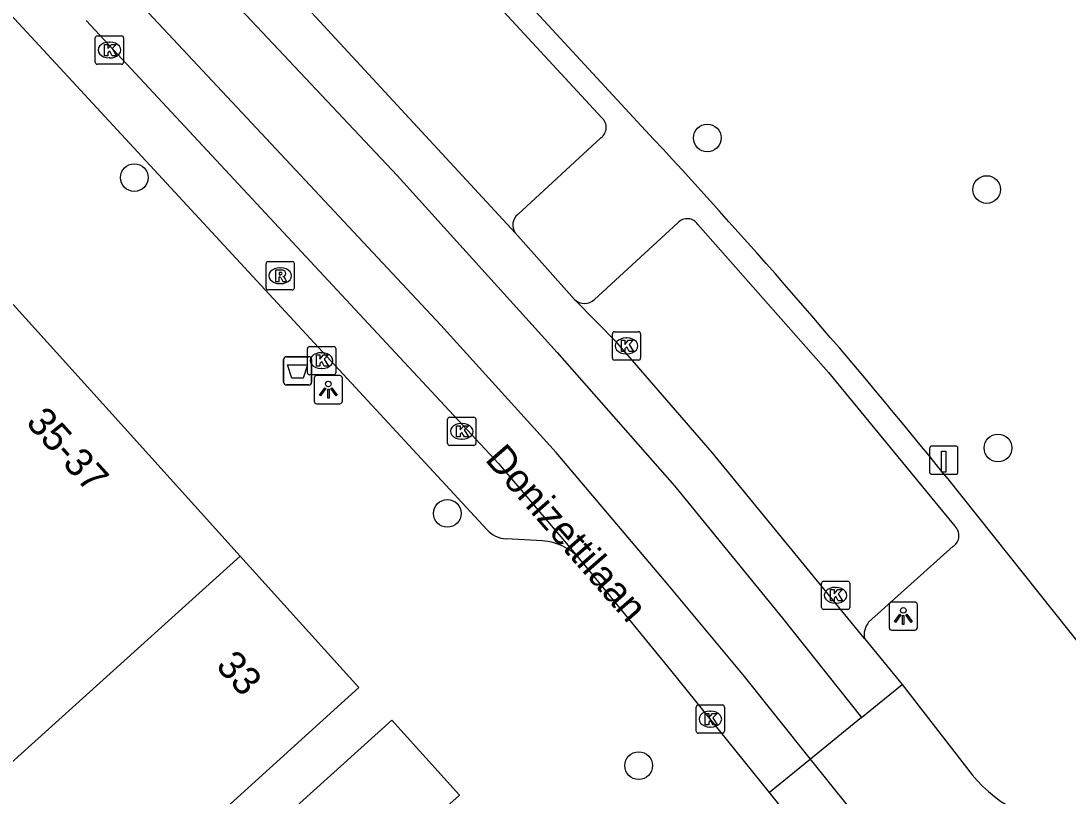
# Model space of a CAD drawing. Extents: x 159040 to 160094, y 381214 to 382518.
# Drawn here: x 159748.83 to 159785.85, y 381986.97 to 382014.39 of the extents above; entities that cross this region are included whole.
import ezdxf

# ---------------------------------------------------------------- set-up
doc = ezdxf.new("R2010")
doc.units = 0
for name, color, linetype in [('IMGEO_Afvalbak', 7, 'Continuous'), ('IMGEO_Boom', 7, 'Continuous'), ('IMGEO_Kolk', 7, 'Continuous'), ('IMGEO_Laadpaal', 7, 'Continuous'), ('IMGEO_Lichtpunt', 7, 'Continuous'), ('IMGEO_Openbare_ruimte_label', 7, 'Continuous'), ('IMGEO_Pand', 7, 'Continuous'), ('IMGEO_Pand_nummerreeks', 7, 'Continuous'), ('IMGEO_Rijbaan_lokaal_gesloten', 7, 'Continuous'), ('IMGEO_Rioolput', 7, 'Continuous'), ('IMGEO_Voetpad_open', 7, 'Continuous')]:
    doc.layers.add(name, color=color, linetype=linetype)

msp = doc.modelspace()

# ---------------------------------------------------------------- linework, layer by layer
at = {"layer": 'IMGEO_Afvalbak'}
for p, q in [((159758.116, 382001.616), (159758.116, 382002.416)), ((159758.116, 382002.416), (159758.116, 382001.616)), ((159758.216, 382002.516), (159759.006, 382002.516)), ((159759.006, 382002.516), (159758.216, 382002.516)), ((159759.106, 382002.416), (159759.106, 382001.616)), ((159759.106, 382001.616), (159759.106, 382002.416)), ((159759.006, 382001.516), (159758.216, 382001.516)), ((159758.216, 382001.516), (159759.006, 382001.516))]:
    msp.add_line(p, q, dxfattribs=at)
msp.add_lwpolyline([(159758.259, 382002.23), (159758.963, 382002.23), (159758.814, 382001.76), (159758.408, 382001.76), (159758.259, 382002.23)], dxfattribs=at)
for centre, start, end in [((159758.216, 382002.416), 90, 180), ((159758.216, 382002.416), 90, 180), ((159759.006, 382002.416), 0, 90), ((159759.006, 382002.416), 360, 90), ((159758.216, 382001.616), 180, 270), ((159758.216, 382001.616), 180, 270), ((159759.006, 382001.616), 270, 0), ((159759.006, 382001.616), 270, 0)]:
    msp.add_arc(centre, 0.1, start, end, dxfattribs=at)
at = {"layer": 'IMGEO_Boom'}
for centre in [(159773.096, 382010.255), (159752.842, 382008.853), (159782.976, 382008.43), (159783.373, 381999.288), (159763.907, 381996.973), (159770.672, 381988.05)]:
    msp.add_circle(centre, 0.489, dxfattribs=at)
at = {"layer": 'IMGEO_Kolk'}
for p, q in [((159751.461, 382012.938), (159751.461, 382013.79)), ((159751.536, 382013.864), (159752.388, 382013.864)), ((159752.462, 382013.79), (159752.462, 382012.938)), ((159751.949, 382013.644), (159751.974, 382013.644)), ((159751.972, 382013.084), (159751.947, 382013.084)), ((159752.388, 382012.864), (159751.536, 382012.864)), ((159769.815, 382003.399), (159770.667, 382003.399)), ((159769.74, 382002.473), (159769.74, 382003.325)), ((159770.228, 382003.179), (159770.253, 382003.179)), ((159770.741, 382003.325), (159770.741, 382002.473)), ((159758.96, 382001.951), (159758.96, 382002.803)), ((159759.035, 382002.877), (159759.887, 382002.877)), ((159759.448, 382002.657), (159759.473, 382002.657)), ((159759.961, 382002.803), (159759.961, 382001.951)), ((159770.251, 382002.619), (159770.226, 382002.619)), ((159770.667, 382002.399), (159769.815, 382002.399)), ((159759.887, 382001.877), (159759.035, 382001.877)), ((159759.471, 382002.097), (159759.446, 382002.097)), ((159763.915, 381999.45), (159763.915, 382000.302)), ((159763.99, 382000.376), (159764.842, 382000.376)), ((159764.403, 382000.156), (159764.428, 382000.156)), ((159764.916, 382000.302), (159764.916, 381999.45)), ((159764.842, 381999.376), (159763.99, 381999.376)), ((159764.426, 381999.596), (159764.401, 381999.596)), ((159777.134, 381993.65), (159777.134, 381994.502)), ((159777.209, 381994.576), (159778.061, 381994.576)), ((159778.135, 381994.502), (159778.135, 381993.65)), ((159777.622, 381994.356), (159777.647, 381994.356)), ((159777.645, 381993.796), (159777.62, 381993.796)), ((159778.061, 381993.576), (159777.209, 381993.576)), ((159772.704, 381989.271), (159772.704, 381990.123)), ((159772.779, 381990.197), (159773.631, 381990.197)), ((159773.705, 381990.123), (159773.705, 381989.271)), ((159773.192, 381989.977), (159773.217, 381989.977)), ((159773.215, 381989.417), (159773.19, 381989.417)), ((159773.631, 381989.197), (159772.779, 381989.197))]:
    msp.add_line(p, q, dxfattribs=at)
for points in [[(159751.461, 382012.938), (159751.461, 382013.79)], [(159751.536, 382013.864), (159752.388, 382013.864)], [(159752.462, 382013.79), (159752.462, 382012.938)], [(159751.782, 382013.564), (159751.905, 382013.564), (159751.905, 382013.413), (159752.035, 382013.564), (159752.199, 382013.564), (159752.053, 382013.413), (159752.206, 382013.164), (159752.054, 382013.164), (159751.969, 382013.328), (159751.905, 382013.261), (159751.905, 382013.164), (159751.782, 382013.164), (159751.782, 382013.564)], [(159752.388, 382012.864), (159751.536, 382012.864)], [(159769.815, 382003.399), (159770.667, 382003.399)], [(159769.74, 382002.473), (159769.74, 382003.325)], [(159770.061, 382003.099), (159770.184, 382003.099), (159770.184, 382002.948), (159770.314, 382003.099), (159770.478, 382003.099), (159770.332, 382002.948), (159770.485, 382002.699), (159770.333, 382002.699), (159770.248, 382002.863), (159770.184, 382002.796), (159770.184, 382002.699), (159770.061, 382002.699), (159770.061, 382003.099)], [(159770.741, 382003.325), (159770.741, 382002.473)], [(159758.96, 382001.951), (159758.96, 382002.803)], [(159759.035, 382002.877), (159759.887, 382002.877)], [(159759.961, 382002.803), (159759.961, 382001.951)], [(159759.281, 382002.577), (159759.404, 382002.577), (159759.404, 382002.426), (159759.534, 382002.577), (159759.698, 382002.577), (159759.552, 382002.426), (159759.705, 382002.177), (159759.553, 382002.177), (159759.468, 382002.341), (159759.404, 382002.274), (159759.404, 382002.177), (159759.281, 382002.177), (159759.281, 382002.577)], [(159770.667, 382002.399), (159769.815, 382002.399)], [(159759.887, 382001.877), (159759.035, 382001.877)], [(159763.915, 381999.45), (159763.915, 382000.302)], [(159763.99, 382000.376), (159764.842, 382000.376)], [(159764.236, 382000.076), (159764.359, 382000.076), (159764.359, 381999.925), (159764.489, 382000.076), (159764.653, 382000.076), (159764.507, 381999.925), (159764.66, 381999.676), (159764.508, 381999.676), (159764.423, 381999.84), (159764.359, 381999.773), (159764.359, 381999.676), (159764.236, 381999.676), (159764.236, 382000.076)], [(159764.916, 382000.302), (159764.916, 381999.45)], [(159764.842, 381999.376), (159763.99, 381999.376)], [(159777.134, 381993.65), (159777.134, 381994.502)], [(159777.209, 381994.576), (159778.061, 381994.576)], [(159778.135, 381994.502), (159778.135, 381993.65)], [(159777.455, 381994.276), (159777.578, 381994.276), (159777.578, 381994.125), (159777.708, 381994.276), (159777.872, 381994.276), (159777.726, 381994.125), (159777.879, 381993.876), (159777.727, 381993.876), (159777.642, 381994.04), (159777.578, 381993.973), (159777.578, 381993.876), (159777.455, 381993.876), (159777.455, 381994.276)], [(159778.061, 381993.576), (159777.209, 381993.576)], [(159772.704, 381989.271), (159772.704, 381990.123)], [(159772.779, 381990.197), (159773.631, 381990.197)], [(159773.705, 381990.123), (159773.705, 381989.271)], [(159773.025, 381989.897), (159773.148, 381989.897), (159773.148, 381989.746), (159773.278, 381989.897), (159773.442, 381989.897), (159773.296, 381989.746), (159773.449, 381989.497), (159773.297, 381989.497), (159773.212, 381989.661), (159773.148, 381989.594), (159773.148, 381989.497), (159773.025, 381989.497), (159773.025, 381989.897)], [(159773.631, 381989.197), (159772.779, 381989.197)]]:
    msp.add_lwpolyline(points, dxfattribs=at)
for centre, start, end in [((159751.538, 382013.788), 91.552, 178.448), ((159751.538, 382013.788), 91.552, 178.448), ((159752.386, 382013.788), 1.552, 88.448), ((159752.386, 382013.788), 1.552, 88.448), ((159751.538, 382012.94), 181.552, 268.448), ((159751.538, 382012.94), 181.552, 268.448), ((159752.386, 382012.94), 271.552, 358.448), ((159752.386, 382012.94), 271.552, 358.448), ((159769.817, 382003.323), 91.552, 178.448), ((159769.817, 382003.323), 91.552, 178.448), ((159770.665, 382003.323), 1.552, 88.448), ((159770.665, 382003.323), 1.552, 88.448), ((159759.037, 382002.801), 91.552, 178.448), ((159759.037, 382002.801), 91.552, 178.448), ((159759.885, 382002.801), 1.552, 88.448), ((159759.885, 382002.801), 1.552, 88.448), ((159769.817, 382002.475), 181.552, 268.448), ((159769.817, 382002.475), 181.552, 268.448), ((159770.665, 382002.475), 271.552, 358.448), ((159770.665, 382002.475), 271.552, 358.448), ((159759.037, 382001.953), 181.552, 268.448), ((159759.037, 382001.953), 181.552, 268.448), ((159759.885, 382001.953), 271.552, 358.448), ((159759.885, 382001.953), 271.552, 358.448), ((159763.992, 382000.3), 91.552, 178.448), ((159763.992, 382000.3), 91.552, 178.448), ((159764.84, 382000.3), 1.552, 88.448), ((159764.84, 382000.3), 1.552, 88.448), ((159763.992, 381999.452), 181.552, 268.448), ((159763.992, 381999.452), 181.552, 268.448), ((159764.84, 381999.452), 271.552, 358.448), ((159764.84, 381999.452), 271.552, 358.448), ((159777.211, 381994.5), 91.552, 178.448), ((159777.211, 381994.5), 91.552, 178.448), ((159778.059, 381994.5), 1.552, 88.448), ((159778.059, 381994.5), 1.552, 88.448), ((159777.211, 381993.652), 181.552, 268.448), ((159777.211, 381993.652), 181.552, 268.448), ((159778.059, 381993.652), 271.552, 358.448), ((159778.059, 381993.652), 271.552, 358.448), ((159772.781, 381990.121), 91.552, 178.448), ((159772.781, 381990.121), 91.552, 178.448), ((159773.629, 381990.121), 1.552, 88.448), ((159773.629, 381990.121), 1.552, 88.448), ((159772.781, 381989.273), 181.552, 268.448), ((159772.781, 381989.273), 181.552, 268.448), ((159773.629, 381989.273), 271.552, 358.448), ((159773.629, 381989.273), 271.552, 358.448)]:
    msp.add_arc(centre, 0.0765, start, end, dxfattribs=at)
for centre, major_axis, ratio, start_param, end_param in [((159751.948, 382013.364), (-0.387, 0.002), 0.722429, 4.712389, 7.853982), ((159751.973, 382013.364), (-0.39, 0.002), 0.717154, 1.570796, 4.712389), ((159770.227, 382002.899), (-0.387, 0.002), 0.722429, 4.712389, 7.853982), ((159770.252, 382002.899), (-0.39, 0.002), 0.717154, 1.570796, 4.712389), ((159759.447, 382002.377), (-0.387, 0.002), 0.722429, 4.712389, 7.853982), ((159759.472, 382002.377), (-0.39, 0.002), 0.717154, 1.570796, 4.712389), ((159764.402, 381999.876), (-0.387, 0.002), 0.722429, 4.712389, 7.853982), ((159764.427, 381999.876), (-0.39, 0.002), 0.717154, 1.570796, 4.712389), ((159777.621, 381994.076), (-0.387, 0.002), 0.722429, 4.712389, 7.853982), ((159777.646, 381994.076), (-0.39, 0.002), 0.717154, 1.570796, 4.712389), ((159773.191, 381989.697), (-0.387, 0.002), 0.722429, 4.712389, 7.853982), ((159773.216, 381989.697), (-0.39, 0.002), 0.717154, 1.570796, 4.712389)]:
    msp.add_ellipse(centre, major_axis=major_axis, ratio=ratio, start_param=start_param, end_param=end_param, dxfattribs=at)
at = {"layer": 'IMGEO_Laadpaal'}
for p, q in [((159781.873, 381999.357), (159781.032, 381999.357)), ((159781.873, 381999.357), (159781.032, 381999.357)), ((159780.957, 381999.273), (159780.957, 381998.432)), ((159780.957, 381999.273), (159780.957, 381998.432)), ((159781.957, 381998.441), (159781.957, 381999.282)), ((159781.957, 381998.441), (159781.957, 381999.282)), ((159781.041, 381998.357), (159781.882, 381998.357)), ((159781.041, 381998.357), (159781.882, 381998.357))]:
    msp.add_line(p, q, dxfattribs=at)
msp.add_lwpolyline([(159781.372, 381999.17), (159781.532, 381999.17), (159781.532, 381998.437), (159781.372, 381998.437), (159781.372, 381999.17)], dxfattribs=at)
for centre, start, end in [((159781.035, 381999.279), 92.4484, 184.2845), ((159781.035, 381999.279), 92.4484, 184.2845), ((159781.879, 381999.279), 2.4484, 94.2845), ((159781.879, 381999.279), 2.4484, 94.2845), ((159781.035, 381998.435), 182.4484, 274.2845), ((159781.035, 381998.435), 182.4484, 274.2845), ((159781.879, 381998.435), 272.4484, 4.2845), ((159781.879, 381998.435), 272.4484, 4.2845)]:
    msp.add_arc(centre, 0.0779, start, end, dxfattribs=at)
at = {"layer": 'IMGEO_Lichtpunt'}
for p, q in [((159759.2, 382001.754), (159759.2, 382000.947)), ((159759.2, 382001.754), (159759.2, 382000.947)), ((159760.102, 382001.849), (159759.294, 382001.849)), ((159760.102, 382001.849), (159759.294, 382001.849)), ((159760.196, 382000.947), (159760.196, 382001.754)), ((159760.196, 382000.947), (159760.196, 382001.754)), ((159759.294, 382000.853), (159760.102, 382000.853)), ((159759.294, 382000.853), (159760.102, 382000.853)), ((159779.528, 381993.744), (159779.528, 381992.937)), ((159779.528, 381993.744), (159779.528, 381992.937)), ((159780.43, 381993.839), (159779.622, 381993.839)), ((159780.43, 381993.839), (159779.622, 381993.839)), ((159780.524, 381992.937), (159780.524, 381993.744)), ((159780.524, 381992.937), (159780.524, 381993.744)), ((159779.622, 381992.843), (159780.43, 381992.843)), ((159779.622, 381992.843), (159780.43, 381992.843))]:
    msp.add_line(p, q, dxfattribs=at)
for points in [[(159759.574, 382001.418), (159759.613, 382001.39), (159759.425, 382001.128), (159759.387, 382001.155), (159759.574, 382001.418)], [(159759.676, 382001.37), (159759.723, 382001.37), (159759.723, 382001.048), (159759.676, 382001.048), (159759.676, 382001.37)], [(159759.786, 382001.39), (159759.824, 382001.417), (159760.011, 382001.155), (159759.972, 382001.127), (159759.786, 382001.39)], [(159779.902, 381993.408), (159779.941, 381993.38), (159779.753, 381993.118), (159779.715, 381993.145), (159779.902, 381993.408)], [(159780.004, 381993.36), (159780.051, 381993.36), (159780.051, 381993.038), (159780.004, 381993.038), (159780.004, 381993.36)], [(159780.114, 381993.38), (159780.152, 381993.407), (159780.339, 381993.145), (159780.3, 381993.117), (159780.114, 381993.38)]]:
    msp.add_lwpolyline(points, dxfattribs=at)
for centre in [(159759.699, 382001.552), (159780.027, 381993.542)]:
    msp.add_circle(centre, 0.0994, dxfattribs=at)
for centre, start, end in [((159759.294, 382001.754), 90, 180), ((159759.294, 382001.754), 90, 180), ((159760.102, 382001.754), 0, 90), ((159760.102, 382001.754), 0, 90), ((159759.294, 382000.947), 180, 270), ((159759.294, 382000.947), 180, 270), ((159760.102, 382000.947), 270, 0), ((159760.102, 382000.947), 270, 360), ((159779.622, 381993.744), 90, 180), ((159779.622, 381993.744), 90, 180), ((159780.43, 381993.744), 0, 90), ((159780.43, 381993.744), 0, 90), ((159779.622, 381992.937), 180, 270), ((159779.622, 381992.937), 180, 270), ((159780.43, 381992.937), 270, 0), ((159780.43, 381992.937), 270, 360)]:
    msp.add_arc(centre, 0.0946, start, end, dxfattribs=at)
at = {"layer": 'IMGEO_Pand'}
for points in [[(159748.552, 382004.368), (159752.49, 382000), (159756.584, 381995.459)], [(159756.584, 381995.459), (159744.344, 381984.424), (159736.302, 381993.325)], [(159756.584, 381995.459), (159760.772, 381990.813), (159754.839, 381985.431), (159756.7, 381983.38), (159757.663, 381984.253), (159758.873, 381982.92), (159759.117, 381983.142), (159759.332, 381982.905), (159747.37, 381972.054)]]:
    msp.add_lwpolyline(points, dxfattribs=at)
at = {"layer": 'IMGEO_Rijbaan_lokaal_gesloten'}
for points in [[(159766.306, 382006.896), (159755.65, 382018.444)], [(159754.313, 382017.249), (159762.135, 382008.927), (159767.785, 382002.669), (159771.933, 381997.949), (159775.759, 381993.265), (159778.548, 381989.751)], [(159776.741, 381988.28), (159774.364, 381991.263), (159771.718, 381994.445), (159767.749, 381999.129), (159763.673, 382003.635), (159758.023, 382009.678), (159752.486, 382015.616)], [(159751.132, 382014.407), (159765.71, 381998.742), (159768.582, 381995.364)], [(159766.306, 382006.896), (159768.406, 382004.543)], [(159778.652, 381992.544), (159773.271, 381999.133), (159769.916, 382003.01), (159768.406, 382004.543)], [(159775.298, 381987.106), (159771.806, 381991.429), (159768.729, 381995.185), (159768.582, 381995.364)], [(159778.652, 381992.544), (159779.991, 381990.925)], [(159778.548, 381989.751), (159779.991, 381990.925)], [(159779.991, 381990.925), (159782.459, 381987.731)], [(159778.548, 381989.751), (159776.741, 381988.28)], [(159776.741, 381988.28), (159775.298, 381987.106)], [(159786.246, 381973.197), (159787.575, 381974.353), (159782.695, 381980.867), (159776.741, 381988.28)], [(159776.886, 381985.112), (159775.298, 381987.106)]]:
    msp.add_lwpolyline(points, dxfattribs=at)
msp.add_arc((159786.172, 381990.733), 4.775, 218.9529, 324.3659, dxfattribs=at)
at = {"layer": 'IMGEO_Rioolput'}
for p, q in [((159757.496, 382004.954), (159757.496, 382005.806)), ((159757.571, 382005.88), (159758.423, 382005.88)), ((159757.984, 382005.66), (159758.009, 382005.66)), ((159758.497, 382005.806), (159758.497, 382004.954)), ((159758.423, 382004.88), (159757.571, 382004.88)), ((159758.007, 382005.1), (159757.982, 382005.1))]:
    msp.add_line(p, q, dxfattribs=at)
for points in [[(159757.496, 382004.954), (159757.496, 382005.806)], [(159757.571, 382005.88), (159758.423, 382005.88)], [(159758.085, 382005.578), (159757.833, 382005.58), (159757.833, 382005.18)], [(159758.497, 382005.806), (159758.497, 382004.954)], [(159757.833, 382005.18), (159757.957, 382005.18), (159757.957, 382005.342), (159757.968, 382005.342)], [(159758.011, 382005.499), (159757.957, 382005.499), (159757.957, 382005.418)], [(159757.957, 382005.418), (159758.009, 382005.418)], [(159758.015, 382005.313), (159758.086, 382005.18), (159758.226, 382005.18), (159758.161, 382005.306)], [(159758.423, 382004.88), (159757.571, 382004.88)]]:
    msp.add_lwpolyline(points, dxfattribs=at)
for centre, radius, start, end in [((159757.573, 382005.804), 0.0765, 91.552, 178.448), ((159757.573, 382005.804), 0.0765, 91.552, 178.448), ((159758.084, 382005.468), 0.109, 350.3612, 89.416), ((159758.421, 382005.804), 0.0765, 1.552, 88.448), ((159758.421, 382005.804), 0.0765, 1.552, 88.448), ((159757.967, 382005.289), 0.0533, 26.0293, 88.6989), ((159757.993, 382005.607), 0.19, 274.7715, 282.9687), ((159758.017, 382005.403), 0.0964, 77.0061, 93.1865), ((159758.031, 382005.46), 0.0378, 276.6634, 79.6772), ((159758.082, 382005.468), 0.112, 277.5842, 350.9817), ((159758.066, 382005.253), 0.108, 29.5134, 73.7905), ((159757.573, 382004.956), 0.0765, 181.552, 268.448), ((159757.573, 382004.956), 0.0765, 181.552, 268.448), ((159758.421, 382004.956), 0.0765, 271.552, 358.448), ((159758.421, 382004.956), 0.0765, 271.552, 358.448)]:
    msp.add_arc(centre, radius, start, end, dxfattribs=at)
for centre, major_axis, ratio, start_param, end_param in [((159757.983, 382005.38), (-0.387, 0.002), 0.722429, 4.712389, 7.853982), ((159758.008, 382005.38), (-0.39, 0.002), 0.717154, 1.570796, 4.712389)]:
    msp.add_ellipse(centre, major_axis=major_axis, ratio=ratio, start_param=start_param, end_param=end_param, dxfattribs=at)
at = {"layer": 'IMGEO_Voetpad_open'}
for points in [[(159765.306, 381996.407), (159748.009, 382015.094), (159740.343, 382023.263), (159735.318, 382028.618)], [(159771.201, 382010.215), (159760.431, 382021.871), (159755.209, 382027.371)], [(159759.839, 382021.296), (159769.373, 382010.969)], [(159769.337, 382010.255), (159766.401, 382007.547)], [(159769.112, 382004.537), (159772.055, 382007.257)], [(159772.763, 382007.198), (159777.385, 382001.961), (159781.853, 381996.519)], [(159786.488, 381992.067), (159781.553, 381998.261)], [(159767.269, 381996.003), (159765.988, 381996.071)], [(159781.794, 381995.811), (159778.802, 381993.121)], [(159764.331, 381987.01), (159759.854, 381982.989), (159757.495, 381985.633), (159761.943, 381989.664), (159764.331, 381987.01)]]:
    msp.add_lwpolyline(points, dxfattribs=at)
for centre, radius, start, end in [((159769.065, 382010.627), 0.46, 306.1812, 48.046), ((159600.036, 381851.529), 233.406, 38.95084, 42.83339), ((159766.69, 382007.172), 0.473, 127.6872, 215.7077), ((159772.385, 382006.94), 0.458, 34.3294, 136.1433), ((159768.762, 382004.908), 0.51, 225.687, 313.3391), ((159766.021, 381996.999), 0.928, 219.6009, 267.943), ((159781.536, 381996.189), 0.458, 304.3294, 46.1433), ((159767.166, 381994.123), 1.882, 41.2269, 86.8714), ((159779.366, 381992.666), 0.725, 141.135, 189.7203)]:
    msp.add_arc(centre, radius, start, end, dxfattribs=at)

# ---------------------------------------------------------------- texts
at = {"layer": 'IMGEO_Openbare_ruimte_label'}
msp.add_text('Donizettilaan', height=1, rotation=311.229, dxfattribs=at).set_placement((159765.207, 381998.863))
at = {"layer": 'IMGEO_Pand_nummerreeks'}
for s, rotation, p in [('35-37', 312.0377, (159748.975, 382000.165)), ('33', 312.0451, (159755.688, 381991.552))]:
    msp.add_text(s, height=1, rotation=rotation, dxfattribs=at).set_placement(p)

doc.saveas('drawing.dxf')
